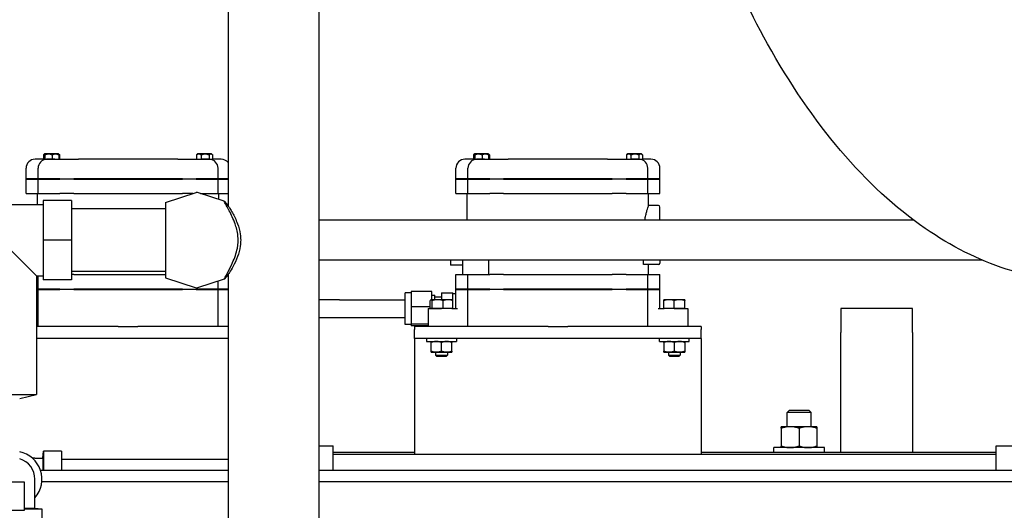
# Model space of a CAD drawing. Header units: inches. Extents: x 24 to 1128, y -74 to 748.
# Tile 488 of 557: x 460 to 481, y 558 to 568. Entities that reach past the tile are written whole.
import ezdxf

# ---------------------------------------------------------------- set-up
doc = ezdxf.new("R2010")
doc.units = ezdxf.units.IN
doc.header["$LTSCALE"] = 32
doc.header["$MEASUREMENT"] = 0
doc.layers.add('Dimension (ANSI)', color=7, linetype='Continuous', lineweight=25)
doc.layers.add('Visible (ANSI)', color=7, linetype='Continuous', lineweight=30)
doc.styles.add('Note Text (ANSI)', font='tahoma.ttf')
doc.dimstyles.new('Architectural (ANSI)', dxfattribs={"dimscale": 32, "dimtxt": 0.125, "dimasz": 0.098425, "dimexe": 0.125, "dimexo": 0.0625, "dimgap": 0.031496, "dimtad": 0, "dimtih": 1, "dimtoh": 1, "dimdec": 4, "dimrnd": 1e-08, "dimzin": 3, "dimdsep": 46, "dimlunit": 4, "dimtxsty": 'Note Text (ANSI)', "dimcen": 0.09, "dimdle": 0.393701, "dimclrd": 256, "dimclre": 256, "dimclrt": 256, "dimadec": 0, "dimazin": 3, "dimtfac": 0.96, "dimtofl": 0, "dimtmove": 0, "dimatfit": 3, "dimfxl": 1, "dimfrac": 2, "dimtolj": 1, "dimtzin": 12, "dimlwd": -1, "dimlwe": -1, "dimarcsym": 0})

# ---------------------------------------------------------------- blocks, each defined once
blk = doc.blocks.new('*D22')
at = {"layer": 'Defpoints', "color": 0, "transparency": 16777216}
for p in [(449.636, 707.273), (363.012, 481.711), (485.539, 481.711)]:
    blk.add_point(p, dxfattribs=at)
at = {"layer": 'Dimension (ANSI)', "transparency": 16777216}
for p, q in [((447.636, 707.273), (359.012, 707.273)), ((363.012, 704.123), (363.012, 605.025)), ((363.012, 484.861), (363.012, 597.959)), ((483.539, 481.711), (359.012, 481.711))]:
    blk.add_line(p, q, dxfattribs=at)
for points in [[(362.488, 704.123), (363.537, 704.123), (363.012, 707.273)], [(362.488, 484.861), (363.537, 484.861), (363.012, 481.711)]]:
    blk.add_solid(points, dxfattribs=at)
at = {"layer": 'Dimension (ANSI)', "transparency": 16777216, "insert": (349.864, 604.017), "char_height": 4, "attachment_point": 1, "style": 'Note Text (ANSI)'}
blk.add_mtext('\\A1;18\'-9 9/16"', dxfattribs=at)

msp = doc.modelspace()

# ---------------------------------------------------------------- linework, layer by layer
at = {"layer": 'Visible (ANSI)'}
for p, q in [((464.45825, 569.14391), (464.45825, 564.36266)), ((466.35825, 569.14391), (466.35825, 553.55283)), ((460.61076, 565.33641), (460.41655, 565.33641)), ((460.59495, 565.42796), (460.59495, 565.33641)), ((460.61644, 565.44996), (460.60122, 565.43475)), ((460.61076, 565.42796), (460.61076, 565.33641)), ((460.61076, 565.33641), (460.62391, 565.33641)), ((460.61689, 565.45041), (460.61644, 565.44996)), ((460.61733, 565.45041), (460.61689, 565.45041)), ((460.69954, 565.45041), (460.61733, 565.45041)), ((460.62391, 565.42796), (460.62391, 565.33641)), ((460.62391, 565.33641), (460.77518, 565.33641)), ((460.82736, 565.33606), (460.65703, 565.33606)), ((460.84424, 565.45041), (460.69954, 565.45041)), ((460.77518, 565.42796), (460.77518, 565.33641)), ((460.77518, 565.33641), (460.9133, 565.33641)), ((460.90718, 565.45041), (460.84424, 565.45041)), ((460.90718, 565.45041), (460.90762, 565.44996)), ((460.90762, 565.44996), (460.92284, 565.43475)), ((460.9133, 565.42796), (460.9133, 565.33641)), ((460.9133, 565.33641), (461.32569, 565.33641)), ((460.92911, 565.42796), (460.92911, 565.33641)), ((463.40242, 565.33641), (461.32569, 565.33641)), ((463.40242, 565.33641), (463.79899, 565.33641)), ((463.79899, 565.42796), (463.79899, 565.33641)), ((463.79899, 565.33641), (463.89392, 565.33641)), ((463.82093, 565.45041), (463.80526, 565.43475)), ((463.84645, 565.45041), (463.82093, 565.45041)), ((463.97746, 565.45041), (463.84645, 565.45041)), ((463.89392, 565.42796), (463.89392, 565.33641)), ((463.89392, 565.33641), (464.061, 565.33641)), ((464.07107, 565.33606), (463.90074, 565.33606)), ((464.09708, 565.45041), (463.97746, 565.45041)), ((464.061, 565.42796), (464.061, 565.33641)), ((464.061, 565.33641), (464.13316, 565.33641)), ((464.11122, 565.45041), (464.09708, 565.45041)), ((464.11122, 565.45041), (464.12689, 565.43475)), ((464.13316, 565.42796), (464.13316, 565.33641)), ((464.31155, 565.33641), (464.13316, 565.33641)), ((469.61076, 565.33641), (469.41655, 565.33641)), ((469.59495, 565.42796), (469.59495, 565.33641)), ((469.61644, 565.44996), (469.60122, 565.43475)), ((469.61076, 565.42796), (469.61076, 565.33641)), ((469.61076, 565.33641), (469.62391, 565.33641)), ((469.61689, 565.45041), (469.61644, 565.44996)), ((469.61733, 565.45041), (469.61689, 565.45041)), ((469.69954, 565.45041), (469.61733, 565.45041)), ((469.62391, 565.42796), (469.62391, 565.33641)), ((469.62391, 565.33641), (469.77518, 565.33641)), ((469.82736, 565.33606), (469.65703, 565.33606)), ((469.84424, 565.45041), (469.69954, 565.45041)), ((469.77518, 565.42796), (469.77518, 565.33641)), ((469.77518, 565.33641), (469.9133, 565.33641)), ((469.90718, 565.45041), (469.84424, 565.45041)), ((469.90718, 565.45041), (469.90762, 565.44996)), ((469.90762, 565.44996), (469.92284, 565.43475)), ((469.9133, 565.42796), (469.9133, 565.33641)), ((469.9133, 565.33641), (470.32569, 565.33641)), ((469.92911, 565.42796), (469.92911, 565.33641)), ((472.40242, 565.33641), (470.32569, 565.33641)), ((472.40242, 565.33641), (472.79899, 565.33641)), ((472.79899, 565.42796), (472.79899, 565.33641)), ((472.79899, 565.33641), (472.89392, 565.33641)), ((472.82093, 565.45041), (472.80526, 565.43475)), ((472.84645, 565.45041), (472.82093, 565.45041)), ((472.97746, 565.45041), (472.84645, 565.45041)), ((472.89392, 565.42796), (472.89392, 565.33641)), ((472.89392, 565.33641), (473.061, 565.33641)), ((473.07107, 565.33606), (472.90074, 565.33606)), ((473.09708, 565.45041), (472.97746, 565.45041)), ((473.061, 565.42796), (473.061, 565.33641)), ((473.061, 565.33641), (473.13316, 565.33641)), ((473.11122, 565.45041), (473.09708, 565.45041)), ((473.11122, 565.45041), (473.12689, 565.43475)), ((473.13316, 565.42796), (473.13316, 565.33641)), ((473.31155, 565.33641), (473.13316, 565.33641)), ((460.22905, 564.92941), (460.22905, 565.14891)), ((460.48103, 564.92941), (460.48103, 565.14891)), ((464.24707, 564.92941), (464.24707, 565.14891)), ((469.22905, 564.92941), (469.22905, 565.14891)), ((469.48103, 564.92941), (469.48103, 565.14891)), ((473.24707, 564.92941), (473.24707, 565.14891)), ((473.49905, 564.92941), (473.49905, 565.14891)), ((460.48103, 564.92941), (460.22905, 564.92941)), ((460.23905, 564.91941), (460.22905, 564.92941)), ((460.22905, 564.91941), (460.48103, 564.91941)), ((460.22905, 564.61991), (460.22905, 564.91941)), ((460.93687, 564.92941), (460.48103, 564.92941)), ((460.49103, 564.91941), (460.48103, 564.92941)), ((460.48103, 564.91941), (460.93687, 564.91941)), ((460.48103, 564.61991), (460.48103, 564.91941)), ((460.93687, 564.92941), (461.22572, 564.92941)), ((461.22572, 564.91941), (460.93687, 564.91941)), ((463.50239, 564.92941), (461.22572, 564.92941)), ((461.22572, 564.91941), (463.50239, 564.91941)), ((463.50239, 564.92941), (463.79123, 564.92941)), ((463.79123, 564.91941), (463.50239, 564.91941)), ((464.24707, 564.92941), (463.79123, 564.92941)), ((463.79123, 564.91941), (464.24707, 564.91941)), ((464.23707, 564.91941), (464.24707, 564.92941)), ((464.45825, 564.92941), (464.24707, 564.92941)), ((464.24707, 564.91941), (464.45825, 564.91941)), ((464.24707, 564.61991), (464.24707, 564.91941)), ((469.48103, 564.92941), (469.22905, 564.92941)), ((469.23905, 564.91941), (469.22905, 564.92941)), ((469.22905, 564.91941), (469.48103, 564.91941)), ((469.22905, 564.61991), (469.22905, 564.91941)), ((469.93687, 564.92941), (469.48103, 564.92941)), ((469.49103, 564.91941), (469.48103, 564.92941)), ((469.48103, 564.91941), (469.93687, 564.91941)), ((469.48103, 564.61991), (469.48103, 564.91941)), ((469.93687, 564.92941), (470.22572, 564.92941)), ((470.22572, 564.91941), (469.93687, 564.91941)), ((472.50239, 564.92941), (470.22572, 564.92941)), ((470.22572, 564.91941), (472.50239, 564.91941)), ((472.50239, 564.92941), (472.79123, 564.92941)), ((472.79123, 564.91941), (472.50239, 564.91941)), ((473.24707, 564.92941), (472.79123, 564.92941)), ((472.79123, 564.91941), (473.24707, 564.91941)), ((473.23707, 564.91941), (473.24707, 564.92941)), ((473.49905, 564.92941), (473.24707, 564.92941)), ((473.24707, 564.91941), (473.49905, 564.91941)), ((473.24707, 564.61991), (473.24707, 564.91941)), ((473.48905, 564.91941), (473.49905, 564.92941)), ((473.49905, 564.61991), (473.49905, 564.91941)), ((460.22905, 564.61991), (460.48103, 564.61991)), ((460.46655, 564.38801), (460.46655, 564.61991)), ((460.48103, 564.61991), (460.93687, 564.61991)), ((461.22572, 564.61991), (460.93687, 564.61991)), ((461.22572, 564.61991), (463.50239, 564.61991)), ((463.14575, 564.43441), (463.78973, 564.64198)), ((463.72125, 564.61991), (463.50239, 564.61991)), ((464.37433, 564.45683), (463.81456, 564.64189)), ((463.88104, 564.61991), (464.24707, 564.61991)), ((464.24707, 564.61991), (464.45825, 564.61991)), ((464.26155, 564.49412), (464.26155, 564.61991)), ((469.22905, 564.61991), (469.48103, 564.61991)), ((469.46655, 564.06391), (469.46655, 564.61991)), ((469.48103, 564.61991), (469.93687, 564.61991)), ((470.22572, 564.61991), (469.93687, 564.61991)), ((470.22572, 564.61991), (472.50239, 564.61991)), ((472.79123, 564.61991), (472.50239, 564.61991)), ((472.79123, 564.61991), (473.24707, 564.61991)), ((473.24707, 564.61991), (473.49905, 564.61991)), ((473.26155, 564.36841), (473.26155, 564.61991)), ((458.8148, 564.38801), (460.58645, 564.38801)), ((461.177, 564.47069), (460.58645, 564.47069)), ((460.58645, 564.47069), (460.58645, 563.64391)), ((461.177, 564.47069), (461.177, 563.64391)), ((463.14575, 564.30141), (461.177, 564.30141)), ((463.14575, 564.43441), (463.14575, 562.85341)), ((464.37433, 564.45683), (464.45825, 564.36266)), ((464.45825, 564.36841), (464.45313, 564.36841)), ((473.46775, 564.36841), (473.26155, 564.36841)), ((473.49905, 564.06391), (473.49905, 564.33711)), ((478.81205, 564.06391), (466.35825, 564.06391)), ((460.44472, 562.89982), (459.70062, 563.64391)), ((461.177, 563.64391), (460.58645, 563.64391)), ((460.58645, 563.64391), (460.58645, 562.81714)), ((461.177, 563.64391), (461.177, 562.81714)), ((480.25679, 563.22391), (466.35825, 563.22391)), ((469.11605, 563.22391), (469.11605, 563.11766)), ((469.36405, 563.11766), (469.11605, 563.11766)), ((469.36405, 563.22391), (469.36405, 562.92541)), ((469.91179, 563.22391), (469.91179, 562.92541)), ((473.15567, 563.13322), (473.15567, 563.22391)), ((473.46775, 563.13322), (473.15567, 563.13322)), ((473.26155, 562.92541), (473.26155, 563.13322)), ((473.49905, 563.22391), (473.49905, 563.16452)), ((460.44472, 562.89982), (460.44472, 560.41557)), ((460.44472, 562.89982), (460.58645, 562.89982)), ((460.48103, 562.62241), (460.48103, 562.89982)), ((463.14575, 562.98641), (461.177, 562.98641)), ((461.22572, 562.92541), (461.177, 562.92541)), ((461.22572, 562.92541), (463.14575, 562.92541)), ((463.14575, 562.85341), (463.78973, 562.64584)), ((464.45825, 562.92516), (464.37433, 562.831)), ((464.45825, 562.92516), (464.45825, 553.55283)), ((469.22905, 562.92541), (469.36405, 562.92541)), ((469.22905, 562.62241), (469.22905, 562.92541)), ((469.36405, 562.92541), (469.48103, 562.92541)), ((469.48103, 562.92541), (469.93687, 562.92541)), ((469.48103, 562.62241), (469.48103, 562.92541)), ((470.22572, 562.92541), (469.93687, 562.92541)), ((470.22572, 562.92541), (472.50239, 562.92541)), ((472.79123, 562.92541), (472.50239, 562.92541)), ((472.79123, 562.92541), (473.24707, 562.92541)), ((473.24707, 562.92541), (473.49905, 562.92541)), ((473.24707, 562.62241), (473.24707, 562.92541)), ((473.49905, 562.62241), (473.49905, 562.92541)), ((461.177, 562.81714), (460.58645, 562.81714)), ((464.37433, 562.831), (463.81456, 562.64594)), ((464.24707, 562.62241), (464.24707, 562.78893)), ((460.48103, 562.62241), (460.44472, 562.62241)), ((460.44472, 562.61241), (460.48103, 562.61241)), ((460.93687, 562.62241), (460.48103, 562.62241)), ((460.49103, 562.61241), (460.48103, 562.62241)), ((460.48103, 562.61241), (460.93687, 562.61241)), ((460.48103, 561.83641), (460.48103, 562.61241)), ((460.93687, 562.62241), (461.22572, 562.62241)), ((461.22572, 562.61241), (460.93687, 562.61241)), ((463.50239, 562.62241), (461.22572, 562.62241)), ((461.22572, 562.61241), (463.50239, 562.61241)), ((463.50239, 562.62241), (463.79123, 562.62241)), ((463.79123, 562.61241), (463.50239, 562.61241)), ((464.24707, 562.62241), (463.79123, 562.62241)), ((463.79123, 562.61241), (464.24707, 562.61241)), ((464.23707, 562.61241), (464.24707, 562.62241)), ((464.45825, 562.62241), (464.24707, 562.62241)), ((464.24707, 562.61241), (464.45825, 562.61241)), ((464.24707, 561.83641), (464.24707, 562.61241)), ((468.16405, 561.87741), (468.16405, 562.54541)), ((468.29004, 562.54541), (468.16405, 562.54541)), ((468.72705, 562.57321), (468.29004, 562.57321)), ((468.29004, 562.57321), (468.29004, 562.25031)), ((468.72705, 562.39942), (468.72705, 562.57321)), ((468.72705, 562.49201), (468.7861, 562.49201)), ((468.7861, 562.39942), (468.7861, 562.49201)), ((468.7861, 562.45891), (468.9239, 562.45891)), ((468.9239, 562.54008), (469.16405, 562.54008)), ((468.9239, 562.54008), (468.9239, 562.39942)), ((469.16405, 562.24675), (469.16405, 562.54008)), ((469.22905, 562.52391), (469.16405, 562.52391)), ((469.48103, 562.62241), (469.22905, 562.62241)), ((469.23905, 562.61241), (469.22905, 562.62241)), ((469.22905, 562.61241), (469.48103, 562.61241)), ((469.22905, 562.21141), (469.22905, 562.61241)), ((469.93687, 562.62241), (469.48103, 562.62241)), ((469.49103, 562.61241), (469.48103, 562.62241)), ((469.48103, 562.61241), (469.93687, 562.61241)), ((469.48103, 561.83641), (469.48103, 562.61241)), ((469.93687, 562.62241), (470.22572, 562.62241)), ((470.22572, 562.61241), (469.93687, 562.61241)), ((472.50239, 562.62241), (470.22572, 562.62241)), ((470.22572, 562.61241), (472.50239, 562.61241)), ((472.50239, 562.62241), (472.79123, 562.62241)), ((472.79123, 562.61241), (472.50239, 562.61241)), ((473.24707, 562.62241), (472.79123, 562.62241)), ((472.79123, 562.61241), (473.24707, 562.61241)), ((473.23707, 562.61241), (473.24707, 562.62241)), ((473.49905, 562.62241), (473.24707, 562.62241)), ((473.24707, 562.61241), (473.49905, 562.61241)), ((473.24707, 561.83641), (473.24707, 562.61241)), ((473.48905, 562.61241), (473.49905, 562.62241)), ((473.49905, 562.21141), (473.49905, 562.61241)), ((466.78905, 562.39891), (466.35825, 562.39891)), ((466.78905, 562.39891), (468.16405, 562.39891)), ((468.69103, 562.25031), (468.29004, 562.25031)), ((468.29004, 562.25031), (468.29004, 561.88852)), ((468.69103, 562.21142), (468.69103, 562.37986)), ((468.70755, 562.39942), (468.70503, 562.39796)), ((468.71004, 562.39942), (468.70755, 562.39942)), ((468.84682, 562.39942), (468.71004, 562.39942)), ((468.72905, 562.21142), (468.72905, 562.37986)), ((469.06333, 562.39942), (468.84682, 562.39942)), ((468.96458, 562.21142), (468.96458, 562.37986)), ((469.14555, 562.39942), (469.06333, 562.39942)), ((469.14555, 562.39942), (469.14807, 562.39796)), ((469.16208, 562.21142), (469.16208, 562.37986)), ((469.16208, 562.24675), (469.16405, 562.24675)), ((469.16405, 562.21141), (469.16405, 562.24675)), ((473.69205, 562.39942), (473.58255, 562.39942)), ((473.58255, 562.21142), (473.58255, 562.37986)), ((473.91105, 562.39942), (473.69205, 562.39942)), ((473.80155, 562.21142), (473.80155, 562.37986)), ((474.02055, 562.39942), (473.91105, 562.39942)), ((474.02055, 562.21142), (474.02055, 562.37986)), ((466.35825, 562.02391), (466.78905, 562.02391)), ((466.78905, 562.02391), (468.16405, 562.02391)), ((468.64525, 562.21141), (468.92655, 562.21141)), ((468.64525, 562.21141), (468.64525, 561.83641)), ((468.71004, 562.21142), (468.69103, 562.21142)), ((468.70755, 562.21142), (468.70755, 562.21141)), ((468.72905, 562.21142), (468.71004, 562.21142)), ((468.84682, 562.21142), (468.72905, 562.21142)), ((468.96458, 562.21142), (468.84682, 562.21142)), ((469.14087, 562.21141), (468.92655, 562.21141)), ((469.06333, 562.21142), (468.96458, 562.21142)), ((469.16208, 562.21142), (469.06333, 562.21142)), ((469.14087, 562.21141), (469.26384, 562.21141)), ((469.14555, 562.21142), (469.14555, 562.21141)), ((473.46427, 562.21141), (473.58723, 562.21141)), ((473.69205, 562.21142), (473.58255, 562.21142)), ((473.58255, 562.21142), (473.58255, 562.21141)), ((473.80155, 562.21141), (473.58723, 562.21141)), ((473.80155, 562.21142), (473.69205, 562.21142)), ((473.91105, 562.21142), (473.80155, 562.21142)), ((473.80155, 562.21141), (474.08285, 562.21141)), ((474.02055, 562.21142), (473.91105, 562.21142)), ((474.02055, 562.21142), (474.02055, 562.21141)), ((474.08285, 562.21141), (474.08285, 561.83641)), ((477.28905, 562.21141), (477.28905, 561.71141)), ((478.78905, 562.21141), (477.28905, 562.21141)), ((478.78905, 561.71141), (478.78905, 562.21141)), ((462.15766, 561.83641), (460.44472, 561.83641)), ((462.15766, 561.83641), (462.57045, 561.83641)), ((464.45825, 561.83641), (462.57045, 561.83641)), ((468.29004, 561.87741), (468.16405, 561.87741)), ((468.64525, 561.88852), (468.29004, 561.88852)), ((468.29004, 561.88852), (468.29004, 561.84962)), ((468.64525, 561.84962), (468.29004, 561.84962)), ((471.15766, 561.83641), (468.36405, 561.83641)), ((468.36405, 561.83641), (468.36405, 561.77641)), ((471.15766, 561.83641), (471.57045, 561.83641)), ((474.36405, 561.83641), (471.57045, 561.83641)), ((474.36405, 561.83641), (474.36405, 561.77641)), ((468.36405, 561.58641), (468.36405, 561.77641)), ((474.36405, 561.58641), (474.36405, 561.77641)), ((477.28905, 559.21141), (477.28905, 561.71141)), ((478.78905, 561.71141), (478.78905, 559.21141)), ((464.45825, 561.58641), (460.44472, 561.58641)), ((474.36405, 561.58641), (468.36405, 561.58641)), ((468.36405, 561.58641), (468.36405, 561.20641)), ((468.61405, 561.58641), (468.61405, 561.52391)), ((468.61405, 561.52391), (469.23905, 561.52391)), ((468.7078, 561.32445), (468.7078, 561.50438)), ((468.92655, 561.32445), (468.92655, 561.50438)), ((469.1453, 561.32445), (469.1453, 561.50438)), ((469.23905, 561.58641), (469.23905, 561.52391)), ((473.48905, 561.52391), (473.48905, 561.58641)), ((473.48905, 561.52391), (474.11405, 561.52391)), ((473.5828, 561.50438), (473.5828, 561.32445)), ((473.80155, 561.50438), (473.80155, 561.32445)), ((474.0203, 561.50438), (474.0203, 561.32445)), ((474.11405, 561.52391), (474.11405, 561.58641)), ((474.36405, 561.58641), (474.36405, 561.20641)), ((468.36405, 561.20641), (468.36405, 559.16891)), ((468.7078, 561.30491), (468.81718, 561.30491)), ((468.80155, 561.30491), (468.80155, 561.24117)), ((468.80155, 561.24117), (469.05155, 561.24117)), ((468.83223, 561.21141), (468.80155, 561.24117)), ((468.81718, 561.30491), (469.03593, 561.30491)), ((469.02088, 561.21141), (468.83223, 561.21141)), ((469.02088, 561.21141), (469.05155, 561.24117)), ((469.03593, 561.30491), (469.1453, 561.30491)), ((469.05155, 561.30491), (469.05155, 561.24117)), ((473.5828, 561.30491), (473.69218, 561.30491)), ((473.67655, 561.30491), (473.67655, 561.24117)), ((473.67655, 561.24117), (473.92655, 561.24117)), ((473.70723, 561.21141), (473.67655, 561.24117)), ((473.69218, 561.30491), (473.91093, 561.30491)), ((473.89588, 561.21141), (473.70723, 561.21141)), ((473.89588, 561.21141), (473.92655, 561.24117)), ((473.91093, 561.30491), (474.0203, 561.30491)), ((473.92655, 561.30491), (473.92655, 561.24117)), ((474.36405, 561.20641), (474.36405, 559.16891)), ((458.95653, 560.41557), (460.44472, 560.41557)), ((460.09432, 560.33486), (460.44472, 560.41557)), ((476.21124, 560.08641), (476.16405, 560.04064)), ((476.66405, 560.04064), (476.16405, 560.04064)), ((476.16405, 559.74321), (476.16405, 560.04064)), ((476.21124, 560.08641), (476.61686, 560.08641)), ((476.61686, 560.08641), (476.66405, 560.04064)), ((476.66405, 559.74321), (476.66405, 560.04064)), ((476.22655, 559.74321), (476.03905, 559.74321)), ((476.03905, 559.70972), (476.03905, 559.33871)), ((476.60155, 559.74321), (476.22655, 559.74321)), ((476.41405, 559.70972), (476.41405, 559.33871)), ((476.78905, 559.74321), (476.60155, 559.74321)), ((476.78905, 559.70972), (476.78905, 559.33871)), ((466.35825, 559.34441), (466.65825, 559.34441)), ((466.65825, 558.83641), (466.65825, 559.34441)), ((480.53825, 558.83641), (480.53825, 559.34441)), ((480.53825, 559.34441), (481.03825, 559.34441)), ((460.57675, 559.08691), (460.59075, 559.23241)), ((460.59075, 559.23241), (460.59075, 558.83641)), ((460.97075, 559.23241), (460.59075, 559.23241)), ((460.97075, 559.23241), (460.97075, 558.83641)), ((466.65825, 559.21141), (468.36405, 559.21141)), ((466.65825, 559.16891), (480.53825, 559.16891)), ((474.36405, 559.21141), (480.53825, 559.21141)), ((476.9453, 559.30521), (475.8828, 559.30521)), ((475.8828, 559.21141), (475.8828, 559.30521)), ((476.9453, 559.21141), (476.9453, 559.30521)), ((460.41375, 559.08691), (460.35816, 559.08691)), ((460.41375, 559.08691), (460.57675, 559.08691)), ((460.57675, 559.08691), (460.57675, 558.83641)), ((460.97075, 559.06391), (464.45825, 559.06391)), ((460.52688, 558.83641), (464.45825, 558.83641)), ((466.35825, 558.83641), (485.53905, 558.83641)), ((460.19275, 558.58486), (459.70062, 558.58486)), ((460.19275, 557.99431), (460.19275, 558.58486)), ((460.41375, 558.20091), (460.41375, 558.64391)), ((464.45825, 558.58641), (460.55643, 558.58641)), ((485.53905, 558.58641), (466.35825, 558.58641)), ((460.41375, 558.03791), (460.41375, 558.20091)), ((459.70062, 557.99431), (460.19275, 557.99431)), ((460.19275, 558.03791), (460.41375, 558.03791)), ((460.19275, 558.02391), (460.55925, 558.02391)), ((460.41375, 558.03791), (460.55925, 558.02391)), ((460.55925, 558.02391), (460.55925, 557.64391))]:
    msp.add_line(p, q, dxfattribs=at)
for centre, radius, start, end in [((460.41655, 565.14891), 0.1875, 90, 180), ((460.66853, 565.14891), 0.1875, 93.516348, 180), ((464.05957, 565.14891), 0.1875, 0, 86.483652), ((464.31155, 565.14891), 0.1875, 38.520187, 90), ((469.41655, 565.14891), 0.1875, 90, 180), ((469.66853, 565.14891), 0.1875, 93.516348, 180), ((473.05957, 565.14891), 0.1875, 0, 86.483652), ((473.31155, 565.14891), 0.1875, 0, 90), ((463.802, 564.60391), 0.04, 71.706148, 107.865489), ((473.46775, 564.33711), 0.0313, 0, 90), ((473.46775, 563.16452), 0.0313, 270, 0), ((463.802, 562.68391), 0.04, 252.134511, 288.293852), ((459.97075, 558.64391), 0.5885, 318.830136, 77.878859), ((459.97075, 558.64391), 0.443, 0, 73.802724)]:
    msp.add_arc(centre, radius, start, end, dxfattribs=at)
for points, knots in [([(482.41405, 562.77391), (481.85506, 562.77391), (481.29644, 562.86397), (480.16679, 563.22791), (479.59835, 563.51487), (478.42849, 564.3211), (477.83556, 564.86977), (476.73095, 566.16793), (476.21904, 566.91772), (475.35227, 568.47123), (474.98548, 569.25238), (474.65586, 570.08641)], [0, 0, 0, 0, 0.159713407, 0.159713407, 0.331843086, 0.331843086, 0.531261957, 0.531261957, 0.730680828, 0.730680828, 0.901923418, 0.901923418, 0.901923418, 0.901923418]), ([(460.7141, 565.33641), (460.71344, 565.33641), (460.71278, 565.33641), (460.7056, 565.33639), (460.69946, 565.33628), (460.68972, 565.33613), (460.6859, 565.33608), (460.68152, 565.33606), (460.68066, 565.33606), (460.67983, 565.33606)], [0.5508996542, 0.5508996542, 0.5508996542, 0.5508996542, 0.5546878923, 0.5546878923, 0.5922976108, 0.5922976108, 0.6194900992, 0.6194900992, 0.6262353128, 0.6262353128, 0.6262353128, 0.6262353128]), ([(460.82736, 565.33606), (460.83024, 565.33606), (460.833, 565.33608), (460.83996, 565.33615), (460.84392, 565.33623), (460.85044, 565.33636), (460.85311, 565.33642), (460.85545, 565.33641)], [0.6262353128, 0.6262353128, 0.6262353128, 0.6262353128, 0.644769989, 0.644769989, 0.6752607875, 0.6752607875, 0.7010052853, 0.7010052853, 0.7010052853, 0.7010052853]), ([(463.87265, 565.33641), (463.87299, 565.33641), (463.87334, 565.33641), (463.87722, 565.33639), (463.88142, 565.33628), (463.88975, 565.33613), (463.89356, 565.33608), (463.89866, 565.33606), (463.89969, 565.33606), (463.90074, 565.33606)], [0.5508996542, 0.5508996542, 0.5508996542, 0.5508996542, 0.5546878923, 0.5546878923, 0.5922976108, 0.5922976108, 0.6194900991, 0.6194900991, 0.6262353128, 0.6262353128, 0.6262353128, 0.6262353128]), ([(464.04827, 565.33606), (464.04599, 565.33606), (464.04354, 565.33608), (464.03671, 565.33615), (464.03208, 565.33623), (464.02295, 565.33636), (464.01857, 565.33642), (464.014, 565.33641)], [0.6262353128, 0.6262353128, 0.6262353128, 0.6262353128, 0.6447699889, 0.6447699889, 0.6752607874, 0.6752607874, 0.7010052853, 0.7010052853, 0.7010052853, 0.7010052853]), ([(469.7141, 565.33641), (469.71344, 565.33641), (469.71278, 565.33641), (469.7056, 565.33639), (469.69946, 565.33628), (469.68972, 565.33613), (469.6859, 565.33608), (469.68152, 565.33606), (469.68066, 565.33606), (469.67983, 565.33606)], [0.5508996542, 0.5508996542, 0.5508996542, 0.5508996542, 0.5546878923, 0.5546878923, 0.5922976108, 0.5922976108, 0.6194900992, 0.6194900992, 0.6262353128, 0.6262353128, 0.6262353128, 0.6262353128]), ([(469.82736, 565.33606), (469.83024, 565.33606), (469.833, 565.33608), (469.83996, 565.33615), (469.84392, 565.33623), (469.85044, 565.33636), (469.85311, 565.33642), (469.85545, 565.33641)], [0.6262353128, 0.6262353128, 0.6262353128, 0.6262353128, 0.644769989, 0.644769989, 0.6752607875, 0.6752607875, 0.7010052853, 0.7010052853, 0.7010052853, 0.7010052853]), ([(472.87265, 565.33641), (472.87299, 565.33641), (472.87334, 565.33641), (472.87722, 565.33639), (472.88142, 565.33628), (472.88975, 565.33613), (472.89356, 565.33608), (472.89866, 565.33606), (472.89969, 565.33606), (472.90074, 565.33606)], [0.5508996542, 0.5508996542, 0.5508996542, 0.5508996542, 0.5546878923, 0.5546878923, 0.5922976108, 0.5922976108, 0.6194900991, 0.6194900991, 0.6262353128, 0.6262353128, 0.6262353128, 0.6262353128]), ([(473.04827, 565.33606), (473.04599, 565.33606), (473.04354, 565.33608), (473.03671, 565.33615), (473.03208, 565.33623), (473.02295, 565.33636), (473.01857, 565.33642), (473.014, 565.33641)], [0.6262353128, 0.6262353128, 0.6262353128, 0.6262353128, 0.6447699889, 0.6447699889, 0.6752607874, 0.6752607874, 0.7010052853, 0.7010052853, 0.7010052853, 0.7010052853]), ([(464.37433, 562.831), (464.37433, 562.831), (464.38182, 562.84397), (464.40979, 562.89355), (464.43109, 562.93165), (464.48537, 563.03377), (464.51972, 563.10114), (464.59335, 563.26731), (464.63165, 563.37015), (464.66919, 563.56261), (464.67336, 563.64876), (464.65387, 563.82835), (464.62964, 563.91284), (464.5675, 564.08648), (464.52322, 564.17895), (464.45186, 564.31846), (464.42392, 564.36892), (464.3872, 564.4345), (464.37705, 564.45209), (464.37449, 564.45655), (464.37433, 564.45683), (464.37433, 564.45683)], [3.19232218, 3.19232218, 3.19232218, 3.19232218, 3.79806494, 3.79806494, 4.46714425, 4.46714425, 5.27993892, 5.27993892, 6.30774239, 6.30774239, 7.1497969, 7.1497969, 8.06456446, 8.06456446, 9.29636926, 9.29636926, 10.30210012, 10.30210012, 11.19068396, 11.19068396, 11.31762654, 11.31762654, 11.31762654, 11.31762654]), ([(464.45825, 564.36266), (464.45825, 564.36266), (464.45863, 564.36211), (464.46066, 564.35918), (464.46297, 564.35584), (464.47501, 564.33808), (464.49047, 564.31484), (464.52214, 564.26287), (464.53542, 564.2403), (464.58414, 564.15277), (464.62356, 564.07427), (464.68036, 563.92023), (464.70095, 563.84764), (464.71827, 563.72978), (464.72152, 563.68758), (464.72163, 563.60251), (464.7185, 563.56046), (464.70144, 563.44206), (464.68078, 563.36885), (464.62828, 563.22623), (464.59515, 563.15751), (464.53468, 563.04463), (464.50711, 562.99961), (464.47584, 562.9509), (464.46725, 562.93825), (464.46062, 562.92857), (464.45935, 562.92675), (464.45841, 562.92539), (464.45825, 562.92516), (464.45825, 562.92516)], [0, 0, 0, 0, 0.11872255, 0.11872255, 0.31562603, 0.31562603, 0.83933334, 0.83933334, 1.15357174, 1.15357174, 1.93329403, 1.93329403, 2.52634205, 2.52634205, 2.85030318, 2.85030318, 3.17303121, 3.17303121, 3.7706406, 3.7706406, 4.44336726, 4.44336726, 5.0918989, 5.0918989, 5.47857724, 5.47857724, 5.63198579, 5.63198579, 5.70775761, 5.70775761, 5.70775761, 5.70775761]), ([(473.18411, 564.06391), (473.18583, 564.07368), (473.18759, 564.08325), (473.19588, 564.1266), (473.20276, 564.15777), (473.21597, 564.21293), (473.22278, 564.23885), (473.2355, 564.28464), (473.24141, 564.30451), (473.25122, 564.33649), (473.25512, 564.34864), (473.26028, 564.3646), (473.26155, 564.36841), (473.26155, 564.36841)], [-8.82475816, -8.82475816, -8.82475816, -8.82475816, -8.7416591, -8.7416591, -8.44014922, -8.44014922, -8.1387723, -8.1387723, -7.83739539, -7.83739539, -7.53601848, -7.53601848, -7.23464156, -7.23464156, -7.23464156, -7.23464156])]:
    msp.add_open_spline(points, degree=3, knots=knots, dxfattribs=at)
for points, weights in [([(460.59495, 565.42796), (460.60452, 565.4364), (460.6133, 565.44158)], [1.41860558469, 1.45797452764, 1.48321861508]), ([(460.60122, 565.43475), (460.59815, 565.43168), (460.59495, 565.42796)], [1.45007010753, 1.43566374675, 1.41860558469]), ([(460.61076, 565.42796), (460.61428, 565.45041), (460.61733, 565.45041)], [1.41860558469, 1.52833510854, 1.52833510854]), ([(460.61733, 565.45041), (460.62038, 565.45041), (460.62391, 565.42796)], [1.52833510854, 1.52833510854, 1.41860558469]), ([(460.62391, 565.42796), (460.66444, 565.45041), (460.69954, 565.45041)], [1.41860558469, 1.52833510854, 1.52833510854]), ([(460.69954, 565.45041), (460.73464, 565.45041), (460.77518, 565.42796)], [1.52833510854, 1.52833510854, 1.41860558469]), ([(460.77518, 565.42796), (460.81219, 565.45041), (460.84424, 565.45041)], [1.41860558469, 1.52833510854, 1.52833510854]), ([(460.84424, 565.45041), (460.87629, 565.45041), (460.9133, 565.42796)], [1.52833510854, 1.52833510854, 1.41860558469]), ([(460.9133, 565.42796), (460.91026, 565.44733), (460.90762, 565.44996)], [1.41860558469, 1.512252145, 1.52597784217]), ([(460.90978, 565.44529), (460.91892, 565.4398), (460.92911, 565.42796)], [1.50184542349, 1.47442128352, 1.41860558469]), ([(463.79899, 565.42796), (463.82443, 565.45041), (463.84645, 565.45041)], [1.41860558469, 1.52833510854, 1.52833510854]), ([(463.80526, 565.43475), (463.80219, 565.43168), (463.79899, 565.42796)], [1.45007010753, 1.43566374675, 1.41860558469]), ([(463.84645, 565.45041), (463.86848, 565.45041), (463.89392, 565.42796)], [1.52833510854, 1.52833510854, 1.41860558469]), ([(463.89392, 565.42796), (463.93869, 565.45041), (463.97746, 565.45041)], [1.41860558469, 1.52833510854, 1.52833510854]), ([(463.97746, 565.45041), (464.01623, 565.45041), (464.061, 565.42796)], [1.52833510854, 1.52833510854, 1.41860558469]), ([(464.061, 565.42796), (464.08033, 565.45041), (464.09708, 565.45041)], [1.41860558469, 1.52833510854, 1.52833510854]), ([(464.09708, 565.45041), (464.11382, 565.45041), (464.13316, 565.42796)], [1.52833510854, 1.52833510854, 1.41860558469]), ([(469.59495, 565.42796), (469.60452, 565.4364), (469.6133, 565.44158)], [1.41860558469, 1.45797452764, 1.48321861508]), ([(469.60122, 565.43475), (469.59815, 565.43168), (469.59495, 565.42796)], [1.45007010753, 1.43566374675, 1.41860558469]), ([(469.61076, 565.42796), (469.61428, 565.45041), (469.61733, 565.45041)], [1.41860558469, 1.52833510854, 1.52833510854]), ([(469.61733, 565.45041), (469.62038, 565.45041), (469.62391, 565.42796)], [1.52833510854, 1.52833510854, 1.41860558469]), ([(469.62391, 565.42796), (469.66444, 565.45041), (469.69954, 565.45041)], [1.41860558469, 1.52833510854, 1.52833510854]), ([(469.69954, 565.45041), (469.73464, 565.45041), (469.77518, 565.42796)], [1.52833510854, 1.52833510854, 1.41860558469]), ([(469.77518, 565.42796), (469.81219, 565.45041), (469.84424, 565.45041)], [1.41860558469, 1.52833510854, 1.52833510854]), ([(469.84424, 565.45041), (469.87629, 565.45041), (469.9133, 565.42796)], [1.52833510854, 1.52833510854, 1.41860558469]), ([(469.9133, 565.42796), (469.91026, 565.44733), (469.90762, 565.44996)], [1.41860558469, 1.512252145, 1.52597784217]), ([(469.90978, 565.44529), (469.91892, 565.4398), (469.92911, 565.42796)], [1.50184542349, 1.47442128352, 1.41860558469]), ([(472.79899, 565.42796), (472.82443, 565.45041), (472.84645, 565.45041)], [1.41860558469, 1.52833510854, 1.52833510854]), ([(472.80526, 565.43475), (472.80219, 565.43168), (472.79899, 565.42796)], [1.45007010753, 1.43566374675, 1.41860558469]), ([(472.84645, 565.45041), (472.86848, 565.45041), (472.89392, 565.42796)], [1.52833510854, 1.52833510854, 1.41860558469]), ([(472.89392, 565.42796), (472.93869, 565.45041), (472.97746, 565.45041)], [1.41860558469, 1.52833510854, 1.52833510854]), ([(472.97746, 565.45041), (473.01623, 565.45041), (473.061, 565.42796)], [1.52833510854, 1.52833510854, 1.41860558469]), ([(473.061, 565.42796), (473.08033, 565.45041), (473.09708, 565.45041)], [1.41860558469, 1.52833510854, 1.52833510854]), ([(473.09708, 565.45041), (473.11382, 565.45041), (473.13316, 565.42796)], [1.52833510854, 1.52833510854, 1.41860558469]), ([(468.71004, 562.39942), (468.70122, 562.39942), (468.69103, 562.37986)], [1, 1.0379548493, 1]), ([(468.72905, 562.37986), (468.71887, 562.39942), (468.71004, 562.39942)], [1, 1.0379548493, 1]), ([(468.84682, 562.39942), (468.79216, 562.39942), (468.72905, 562.37986)], [1, 1.0379548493, 1]), ([(468.96458, 562.37986), (468.90147, 562.39942), (468.84682, 562.39942)], [1, 1.0379548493, 1]), ([(469.06333, 562.39942), (469.0175, 562.39942), (468.96458, 562.37986)], [1, 1.0379548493, 1]), ([(469.16208, 562.37986), (469.10916, 562.39942), (469.06333, 562.39942)], [1, 1.0379548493, 1]), ([(469.14807, 562.39796), (469.15461, 562.39419), (469.16208, 562.37986)], [1.01512443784, 1.02752843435, 1]), ([(473.58255, 562.37986), (473.58255, 562.39942), (473.58255, 562.39942)], [1, 1.0379548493, 1]), ([(473.69205, 562.39942), (473.64123, 562.39942), (473.58255, 562.37986)], [1, 1.0379548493, 1]), ([(473.80155, 562.37986), (473.74287, 562.39942), (473.69205, 562.39942)], [1, 1.0379548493, 1]), ([(473.91105, 562.39942), (473.86023, 562.39942), (473.80155, 562.37986)], [1, 1.0379548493, 1]), ([(474.02055, 562.37986), (473.96187, 562.39942), (473.91105, 562.39942)], [1, 1.0379548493, 1]), ([(474.02055, 562.39942), (474.02055, 562.39942), (474.02055, 562.37986)], [1, 1.0379548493, 1]), ([(468.7078, 561.50438), (468.7078, 561.52391), (468.7078, 561.52391)], [1, 1.0379548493, 1]), ([(468.81718, 561.52391), (468.76642, 561.52391), (468.7078, 561.50438)], [1, 1.0379548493, 1]), ([(468.92655, 561.50438), (468.86794, 561.52391), (468.81718, 561.52391)], [1, 1.0379548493, 1]), ([(469.03593, 561.52391), (468.98517, 561.52391), (468.92655, 561.50438)], [1, 1.0379548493, 1]), ([(469.1453, 561.50438), (469.08669, 561.52391), (469.03593, 561.52391)], [1, 1.0379548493, 1]), ([(469.1453, 561.52391), (469.1453, 561.52391), (469.1453, 561.50438)], [1, 1.0379548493, 1]), ([(473.5828, 561.50438), (473.5828, 561.52391), (473.5828, 561.52391)], [1, 1.0379548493, 1]), ([(473.69218, 561.52391), (473.64142, 561.52391), (473.5828, 561.50438)], [1, 1.0379548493, 1]), ([(473.80155, 561.50438), (473.74294, 561.52391), (473.69218, 561.52391)], [1, 1.0379548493, 1]), ([(473.91093, 561.52391), (473.86017, 561.52391), (473.80155, 561.50438)], [1, 1.0379548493, 1]), ([(474.0203, 561.50438), (473.96169, 561.52391), (473.91093, 561.52391)], [1, 1.0379548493, 1]), ([(474.0203, 561.52391), (474.0203, 561.52391), (474.0203, 561.50438)], [1, 1.0379548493, 1]), ([(468.7078, 561.32445), (468.76642, 561.30491), (468.81718, 561.30491)], [1, 1.0379548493, 1]), ([(468.7078, 561.30491), (468.7078, 561.30491), (468.7078, 561.32445)], [1, 1.0379548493, 1]), ([(468.81718, 561.30491), (468.86794, 561.30491), (468.92655, 561.32445)], [1, 1.0379548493, 1]), ([(468.92655, 561.32445), (468.98517, 561.30491), (469.03593, 561.30491)], [1, 1.0379548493, 1]), ([(469.03593, 561.30491), (469.08669, 561.30491), (469.1453, 561.32445)], [1, 1.0379548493, 1]), ([(469.1453, 561.32445), (469.1453, 561.30491), (469.1453, 561.30491)], [1, 1.0379548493, 1]), ([(473.5828, 561.32445), (473.64142, 561.30491), (473.69218, 561.30491)], [1, 1.0379548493, 1]), ([(473.5828, 561.30491), (473.5828, 561.30491), (473.5828, 561.32445)], [1, 1.0379548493, 1]), ([(473.69218, 561.30491), (473.74294, 561.30491), (473.80155, 561.32445)], [1, 1.0379548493, 1]), ([(473.80155, 561.32445), (473.86017, 561.30491), (473.91093, 561.30491)], [1, 1.0379548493, 1]), ([(473.91093, 561.30491), (473.96169, 561.30491), (474.0203, 561.32445)], [1, 1.0379548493, 1]), ([(474.0203, 561.32445), (474.0203, 561.30491), (474.0203, 561.30491)], [1, 1.0379548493, 1]), ([(476.03905, 559.70972), (476.03905, 559.74321), (476.03905, 559.74321)], [1, 1.0379548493, 1]), ([(476.22655, 559.74321), (476.13953, 559.74321), (476.03905, 559.70972)], [1, 1.0379548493, 1]), ([(476.41405, 559.70972), (476.31357, 559.74321), (476.22655, 559.74321)], [1, 1.0379548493, 1]), ([(476.60155, 559.74321), (476.51453, 559.74321), (476.41405, 559.70972)], [1, 1.0379548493, 1]), ([(476.78905, 559.70972), (476.68857, 559.74321), (476.60155, 559.74321)], [1, 1.0379548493, 1]), ([(476.78905, 559.74321), (476.78905, 559.74321), (476.78905, 559.70972)], [1, 1.0379548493, 1]), ([(476.03905, 559.33871), (476.13953, 559.30521), (476.22655, 559.30521)], [1, 1.0379548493, 1]), ([(476.03905, 559.30521), (476.03905, 559.30521), (476.03905, 559.33871)], [1, 1.0379548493, 1]), ([(476.22655, 559.30521), (476.31357, 559.30521), (476.41405, 559.33871)], [1, 1.0379548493, 1]), ([(476.41405, 559.33871), (476.51453, 559.30521), (476.60155, 559.30521)], [1, 1.0379548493, 1]), ([(476.60155, 559.30521), (476.68857, 559.30521), (476.78905, 559.33871)], [1, 1.0379548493, 1]), ([(476.78905, 559.33871), (476.78905, 559.30521), (476.78905, 559.30521)], [1, 1.0379548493, 1])]:
    msp.add_rational_spline(points, weights, degree=2, dxfattribs=at)

# ---------------------------------------------------------------- dimensions: what is measured, and where the dimension line sits
at = {"layer": 'Dimension (ANSI)'}
dim = msp.add_linear_dim(base=(363.01247, 481.71141), p1=(449.63555, 707.27291), p2=(485.53905, 481.71141), angle=270, dimstyle='Architectural (ANSI)', override={"dimgap": 0.031496, "dimdec": 4, "dimlfac": 1, "dimtol": 0, "dimlim": 0, "dimtp": 0, "dimtm": 0, "dimtdec": 2, "dimatfit": 1}, dxfattribs=at)
dim.commit()
dim.dimension.update_dxf_attribs({"geometry": '*D22', "text_midpoint": (363.01247, 601.49216), "dimtype": 160})

doc.saveas('drawing.dxf')
